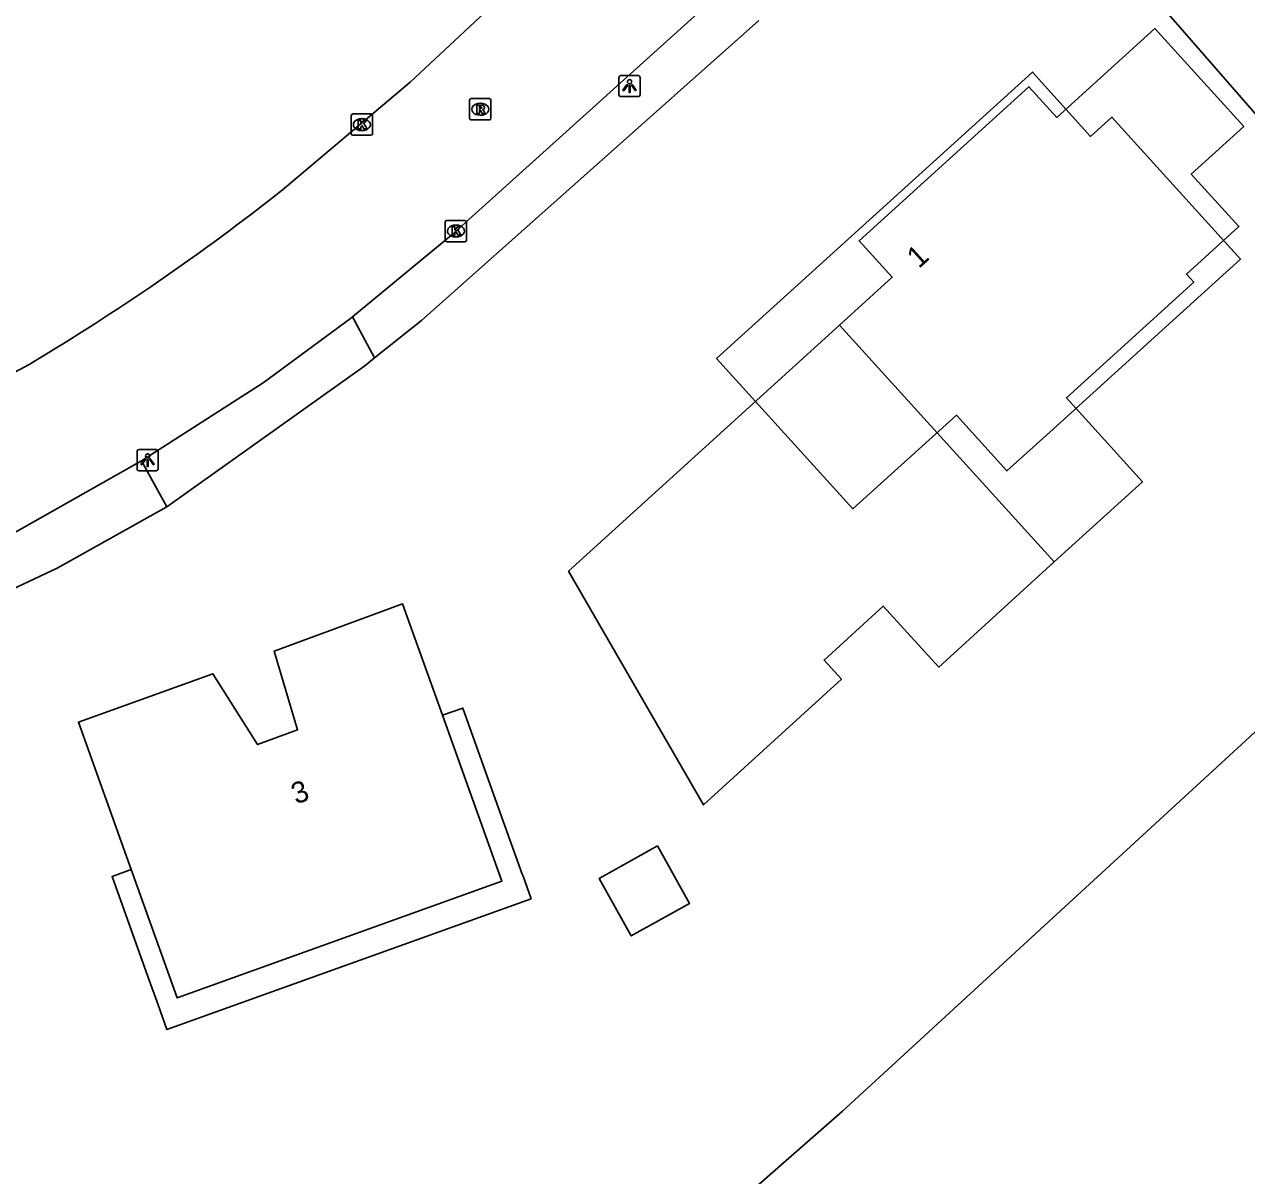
# Model space of a CAD drawing. Extents: x 162417 to 163721, y 384268 to 385416.
# Drawn here: x 163382.6 to 163440.1, y 385139.1 to 385193.2 of the extents above; entities that cross this region are included whole.
import ezdxf

# ---------------------------------------------------------------- set-up
doc = ezdxf.new("R2010")
doc.units = 0
for name, color, linetype in [('IMGEO_Gemengd_bos', 7, 'Continuous'), ('IMGEO_Groenvoorziening', 7, 'Continuous'), ('IMGEO_Kolk', 7, 'Continuous'), ('IMGEO_Lichtpunt', 7, 'Continuous'), ('IMGEO_Pand', 7, 'Continuous'), ('IMGEO_Pand_nummerreeks', 7, 'Continuous'), ('IMGEO_Pand_overbouw', 7, 'Continuous'), ('IMGEO_Pand_vergunning_verleend', 7, 'Continuous'), ('IMGEO_Rijbaan_lokaal_gesloten', 7, 'Continuous'), ('IMGEO_Rioolput', 7, 'Continuous'), ('IMGEO_Voetpad_open', 7, 'Continuous')]:
    doc.layers.add(name, color=color, linetype=linetype)

msp = doc.modelspace()

# ---------------------------------------------------------------- linework, layer by layer
at = {"layer": 'IMGEO_Gemengd_bos'}
msp.add_lwpolyline([(163309.738, 385096.794), (163334.35, 385105.91), (163401.172, 385130.32), (163403.611, 385131.145), (163408.387, 385133.189), (163412.924, 385135.721), (163417.172, 385138.714), (163421.083, 385142.134), (163454.583, 385172.899), (163428.403, 385202.907)], dxfattribs=at)
at = {"layer": 'IMGEO_Groenvoorziening'}
for points in [[(163417.147, 385193.417), (163401.29, 385179.305), (163399.075, 385177.547)], [(163389.311, 385170.552), (163384.15, 385167.66), (163379.606, 385165.534), (163376.476, 385164.166), (163360.585, 385158.293)]]:
    msp.add_lwpolyline(points, dxfattribs=at)
at = {"layer": 'IMGEO_Kolk'}
for p, q in [((163397.981, 385188.09), (163397.981, 385188.942)), ((163398.056, 385189.016), (163398.908, 385189.016)), ((163398.469, 385188.796), (163398.494, 385188.796)), ((163398.982, 385188.942), (163398.982, 385188.09)), ((163398.492, 385188.236), (163398.467, 385188.236)), ((163398.908, 385188.016), (163398.056, 385188.016)), ((163402.404, 385183.087), (163402.404, 385183.939)), ((163402.479, 385184.013), (163403.331, 385184.013)), ((163402.892, 385183.793), (163402.917, 385183.793)), ((163403.405, 385183.939), (163403.405, 385183.087)), ((163403.331, 385183.013), (163402.479, 385183.013)), ((163402.915, 385183.233), (163402.89, 385183.233))]:
    msp.add_line(p, q, dxfattribs=at)
for points in [[(163397.981, 385188.09), (163397.981, 385188.942)], [(163398.056, 385189.016), (163398.908, 385189.016)], [(163398.302, 385188.716), (163398.425, 385188.716), (163398.425, 385188.565), (163398.555, 385188.716), (163398.719, 385188.716), (163398.573, 385188.565), (163398.726, 385188.316), (163398.574, 385188.316), (163398.489, 385188.48), (163398.425, 385188.413), (163398.425, 385188.316), (163398.302, 385188.316), (163398.302, 385188.716)], [(163398.982, 385188.942), (163398.982, 385188.09)], [(163398.908, 385188.016), (163398.056, 385188.016)], [(163402.404, 385183.087), (163402.404, 385183.939)], [(163402.479, 385184.013), (163403.331, 385184.013)], [(163402.725, 385183.713), (163402.848, 385183.713), (163402.848, 385183.562), (163402.978, 385183.713), (163403.142, 385183.713), (163402.996, 385183.562), (163403.149, 385183.313), (163402.997, 385183.313), (163402.912, 385183.477), (163402.848, 385183.41), (163402.848, 385183.313), (163402.725, 385183.313), (163402.725, 385183.713)], [(163403.405, 385183.939), (163403.405, 385183.087)], [(163403.331, 385183.013), (163402.479, 385183.013)]]:
    msp.add_lwpolyline(points, dxfattribs=at)
for centre, start, end in [((163398.058, 385188.94), 91.55205, 178.44795), ((163398.058, 385188.94), 91.55205, 178.44795), ((163398.906, 385188.94), 1.55205, 88.44795), ((163398.906, 385188.94), 1.55205, 88.44795), ((163398.058, 385188.092), 181.55205, 268.44795), ((163398.058, 385188.092), 181.55205, 268.44795), ((163398.906, 385188.092), 271.55205, 358.44795), ((163398.906, 385188.092), 271.55205, 358.44795), ((163402.481, 385183.937), 91.55205, 178.44795), ((163402.481, 385183.937), 91.55205, 178.44795), ((163403.329, 385183.937), 1.55205, 88.44795), ((163403.329, 385183.937), 1.55205, 88.44795), ((163402.481, 385183.089), 181.55205, 268.44795), ((163402.481, 385183.089), 181.55205, 268.44795), ((163403.329, 385183.089), 271.55205, 358.44795), ((163403.329, 385183.089), 271.55205, 358.44795)]:
    msp.add_arc(centre, 0.0765, start, end, dxfattribs=at)
for centre, major_axis, ratio, start_param, end_param in [((163398.468, 385188.516), (-0.387, 0.002), 0.722429, 4.712389, 7.853982), ((163398.493, 385188.516), (-0.39, 0.002), 0.717154, 1.570796, 4.712389), ((163402.891, 385183.513), (-0.387, 0.002), 0.722429, 4.712389, 7.853982), ((163402.916, 385183.513), (-0.39, 0.002), 0.717154, 1.570796, 4.712389)]:
    msp.add_ellipse(centre, major_axis=major_axis, ratio=ratio, start_param=start_param, end_param=end_param, dxfattribs=at)
at = {"layer": 'IMGEO_Lichtpunt'}
for p, q in [((163410.572, 385190.732), (163410.572, 385189.925)), ((163410.572, 385190.732), (163410.572, 385189.925)), ((163411.474, 385190.827), (163410.666, 385190.827)), ((163411.474, 385190.827), (163410.666, 385190.827)), ((163411.568, 385189.925), (163411.568, 385190.732)), ((163411.568, 385189.925), (163411.568, 385190.732)), ((163410.666, 385189.831), (163411.474, 385189.831)), ((163410.666, 385189.831), (163411.474, 385189.831)), ((163388.807, 385173.242), (163387.999, 385173.242)), ((163388.807, 385173.242), (163387.999, 385173.242)), ((163387.905, 385173.147), (163387.905, 385172.34)), ((163387.905, 385173.147), (163387.905, 385172.34)), ((163388.901, 385172.34), (163388.901, 385173.147)), ((163388.901, 385172.34), (163388.901, 385173.147)), ((163387.999, 385172.246), (163388.807, 385172.246)), ((163387.999, 385172.246), (163388.807, 385172.246))]:
    msp.add_line(p, q, dxfattribs=at)
for points in [[(163410.946, 385190.396), (163410.985, 385190.368), (163410.797, 385190.106), (163410.759, 385190.133), (163410.946, 385190.396)], [(163411.048, 385190.348), (163411.095, 385190.348), (163411.095, 385190.026), (163411.048, 385190.026), (163411.048, 385190.348)], [(163411.158, 385190.368), (163411.196, 385190.395), (163411.383, 385190.133), (163411.344, 385190.105), (163411.158, 385190.368)], [(163388.279, 385172.811), (163388.318, 385172.783), (163388.13, 385172.521), (163388.092, 385172.548), (163388.279, 385172.811)], [(163388.381, 385172.763), (163388.428, 385172.763), (163388.428, 385172.441), (163388.381, 385172.441), (163388.381, 385172.763)], [(163388.491, 385172.783), (163388.529, 385172.81), (163388.716, 385172.548), (163388.677, 385172.52), (163388.491, 385172.783)]]:
    msp.add_lwpolyline(points, dxfattribs=at)
for centre in [(163411.071, 385190.53), (163388.404, 385172.945)]:
    msp.add_circle(centre, 0.0994, dxfattribs=at)
for centre, start, end in [((163410.666, 385190.732), 90, 180), ((163410.666, 385190.732), 90, 180), ((163411.474, 385190.732), 0, 90), ((163411.474, 385190.732), 0, 90), ((163410.666, 385189.925), 180, 270), ((163410.666, 385189.925), 180, 270), ((163411.474, 385189.925), 270, 0), ((163411.474, 385189.925), 270, 360), ((163387.999, 385173.147), 90, 180), ((163387.999, 385173.147), 90, 180), ((163388.807, 385173.147), 0, 90), ((163388.807, 385173.147), 0, 90), ((163387.999, 385172.34), 180, 270), ((163387.999, 385172.34), 180, 270), ((163388.807, 385172.34), 270, 0), ((163388.807, 385172.34), 270, 360)]:
    msp.add_arc(centre, 0.0946, start, end, dxfattribs=at)
at = {"layer": 'IMGEO_Pand'}
for points in [[(163415.166, 385177.529), (163430.023, 385190.987), (163432.76, 385187.965), (163433.762, 385188.872), (163439.813, 385182.192), (163436.108, 385178.836), (163430.842, 385174.065), (163428.819, 385172.233), (163426.444, 385174.854), (163421.58, 385170.448), (163418.522, 385173.824), (163415.166, 385177.529)], [(163387.631, 385153.502), (163385.147, 385160.42), (163391.474, 385162.705), (163393.569, 385159.371), (163395.454, 385160.066), (163394.363, 385163.77), (163400.387, 385165.991), (163402.27, 385160.748), (163405.072, 385152.945), (163389.8, 385147.462), (163387.631, 385153.502)], [(163412.393, 385154.607), (163413.894, 385151.904), (163411.148, 385150.378), (163409.646, 385153.081), (163412.393, 385154.607)]]:
    msp.add_lwpolyline(points, dxfattribs=at)
at = {"layer": 'IMGEO_Pand_overbouw'}
msp.add_lwpolyline([(163406.442, 385152.123), (163406.063, 385153.18), (163406.024, 385153.287), (163404.912, 385156.385), (163403.223, 385161.09), (163402.27, 385160.748), (163405.072, 385152.945), (163389.8, 385147.462), (163387.631, 385153.502), (163386.729, 385153.178), (163388.419, 385148.473), (163388.898, 385147.138), (163389.315, 385145.974)], close=True, dxfattribs=at)
at = {"layer": 'IMGEO_Pand_vergunning_verleend'}
for points in [[(163420.947, 385179.092), (163423.425, 385181.34), (163421.871, 385183.052), (163429.858, 385190.298), (163431.171, 385188.851), (163435.779, 385193.032), (163439.96, 385188.424), (163437.495, 385186.187), (163439.732, 385183.722), (163437.266, 385181.484), (163437.609, 385181.107), (163431.619, 385175.672), (163435.198, 385171.728), (163431.047, 385167.961)], [(163431.047, 385167.961), (163425.618, 385163.013), (163423.004, 385165.88), (163420.222, 385163.344), (163421.035, 385162.452), (163414.544, 385156.536), (163408.206, 385167.531), (163420.947, 385179.092)], [(163420.947, 385179.092), (163431.047, 385167.961)]]:
    msp.add_lwpolyline(points, dxfattribs=at)
at = {"layer": 'IMGEO_Rijbaan_lokaal_gesloten'}
for points in [[(163394.726, 385185.434), (163400.757, 385190.511), (163420.795, 385209.205), (163422.928, 385211.112)], [(163415.688, 385195.035), (163402.705, 385183.33), (163398.036, 385179.474)], [(163398.036, 385179.474), (163397.944, 385179.398), (163393.834, 385176.38), (163388.117, 385172.709)], [(163388.117, 385172.709), (163381.059, 385168.736), (163377.407, 385166.96), (163372.422, 385164.956), (163360.816, 385160.723)]]:
    msp.add_lwpolyline(points, dxfattribs=at)
for centre, radius, start, end in [((163326.817, 385271.348), 109.512, 300.77879, 308.32385), ((163335.428, 385261.932), 97.05, 288.58338, 299.25587)]:
    msp.add_arc(centre, radius, start, end, dxfattribs=at)
at = {"layer": 'IMGEO_Rioolput'}
for p, q in [((163403.55, 385188.812), (163403.55, 385189.664)), ((163403.625, 385189.738), (163404.477, 385189.738)), ((163404.038, 385189.518), (163404.063, 385189.518)), ((163404.551, 385189.664), (163404.551, 385188.812)), ((163404.477, 385188.738), (163403.625, 385188.738)), ((163404.061, 385188.958), (163404.036, 385188.958))]:
    msp.add_line(p, q, dxfattribs=at)
for points in [[(163403.55, 385188.812), (163403.55, 385189.664)], [(163403.625, 385189.738), (163404.477, 385189.738)], [(163404.139, 385189.436), (163403.887, 385189.438), (163403.887, 385189.038)], [(163404.065, 385189.357), (163404.011, 385189.357), (163404.011, 385189.276)], [(163404.011, 385189.276), (163404.063, 385189.276)], [(163404.551, 385189.664), (163404.551, 385188.812)], [(163404.477, 385188.738), (163403.625, 385188.738)], [(163403.887, 385189.038), (163404.011, 385189.038), (163404.011, 385189.2), (163404.022, 385189.2)], [(163404.069, 385189.171), (163404.14, 385189.038), (163404.28, 385189.038), (163404.215, 385189.164)]]:
    msp.add_lwpolyline(points, dxfattribs=at)
for centre, radius, start, end in [((163403.627, 385189.662), 0.0765, 91.55205, 178.44795), ((163403.627, 385189.662), 0.0765, 91.55205, 178.44795), ((163404.047, 385189.465), 0.19, 274.7715, 282.96867), ((163404.071, 385189.261), 0.0964, 77.00612, 93.18647), ((163404.085, 385189.318), 0.0378, 276.66336, 79.67722), ((163404.138, 385189.326), 0.109, 350.36119, 89.41601), ((163404.136, 385189.326), 0.112, 277.58423, 350.98172), ((163404.475, 385189.662), 0.0765, 1.55205, 88.44795), ((163404.475, 385189.662), 0.0765, 1.55205, 88.44795), ((163403.627, 385188.814), 0.0765, 181.55205, 268.44795), ((163403.627, 385188.814), 0.0765, 181.55205, 268.44795), ((163404.021, 385189.147), 0.0533, 26.02933, 88.69889), ((163404.12, 385189.111), 0.108, 29.51342, 73.79051), ((163404.475, 385188.814), 0.0765, 271.55205, 358.44795), ((163404.475, 385188.814), 0.0765, 271.55205, 358.44795)]:
    msp.add_arc(centre, radius, start, end, dxfattribs=at)
for centre, major_axis, ratio, start_param, end_param in [((163404.037, 385189.238), (-0.387, 0.002), 0.722429, 4.712389, 7.853982), ((163404.062, 385189.238), (-0.39, 0.002), 0.717154, 1.570796, 4.712389)]:
    msp.add_ellipse(centre, major_axis=major_axis, ratio=ratio, start_param=start_param, end_param=end_param, dxfattribs=at)
at = {"layer": 'IMGEO_Voetpad_open'}
for points in [[(163398.036, 385179.474), (163399.075, 385177.547)], [(163399.075, 385177.547), (163398.617, 385177.184), (163389.311, 385170.552)], [(163389.311, 385170.552), (163388.117, 385172.709)]]:
    msp.add_lwpolyline(points, dxfattribs=at)

# ---------------------------------------------------------------- texts
at = {"layer": 'IMGEO_Pand_nummerreeks'}
for s, rotation, p in [('1', 42.17141, (163424.676, 385181.719)), ('3', 20.23687, (163395.388, 385156.547))]:
    msp.add_text(s, height=1, rotation=rotation, dxfattribs=at).set_placement(p)

doc.saveas('drawing.dxf')
